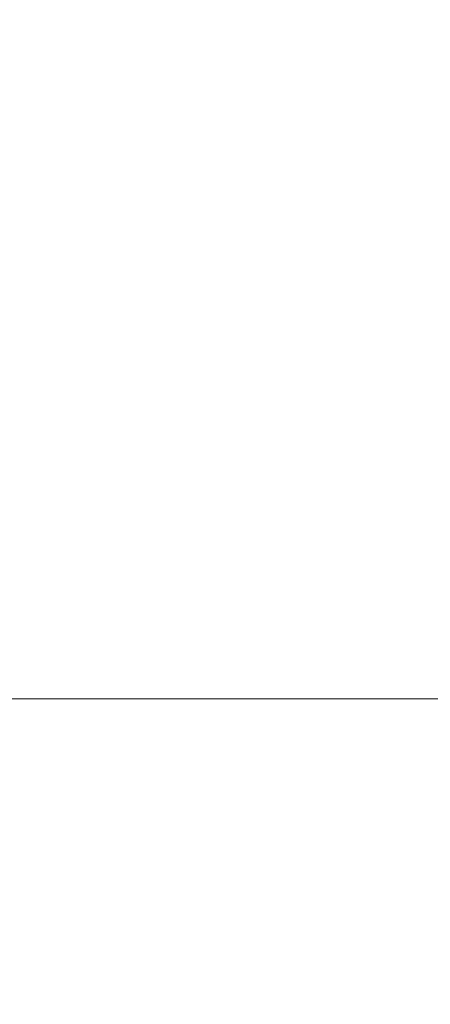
# Model space of a CAD drawing. Header units: millimetres. Extents: x -771 to 771, y -301 to 2485.
# Tile 618 of 656: x 32.46 to 39.32, y -5.1 to 11.34. Entities that reach past the tile are written whole.
import ezdxf

# ---------------------------------------------------------------- set-up
doc = ezdxf.new("R2010")
doc.units = ezdxf.units.MM
doc.layers.add('ORTHO$2', color=7, linetype='Continuous', true_color=0xffffff)
doc.layers.add('ORTHO$3', color=7, linetype='Continuous', true_color=0xffffff)

msp = doc.modelspace()

# ---------------------------------------------------------------- linework, layer by layer
at = {"layer": 'ORTHO$2', "color": 155, "linetype": 'Continuous', "lineweight": 18}
for points, knots in [([(0, -132.616), (21.512, -132.615), (43.043, -132.094), (65.786, -130.951), (67.139, -130.91), (69.875, -130.666), (71.25, -130.446), (75.328, -129.511), (77.968, -128.518), (85.246, -124.596), (89.278, -120.711), (93.44, -113.978), (94.521, -111.597), (95.665, -107.879), (95.948, -106.632), (96.485, -104.188), (96.764, -102.964), (98.121, -96.83), (99.162, -91.883), (104.214, -66.99), (107.659, -46.521), (111.783, -15.256), (112.985, -4.744), (114.511, 11.144), (114.974, 16.461), (115.806, 27.132), (116.169, 32.464), (116.503, 37.787)], [0, 0, 0, 0, 0.25, 0.25, 0.265625, 0.265625, 0.28125, 0.28125, 0.3125, 0.3125, 0.375, 0.375, 0.40625, 0.40625, 0.421875, 0.421875, 0.4375, 0.4375, 0.5, 0.5, 0.75, 0.75, 0.875, 0.875, 0.9375, 0.9375, 1, 1, 1, 1]), ([(114.605, 37.53), (113.961, 26.788), (113.123, 16.237), (111.086, -4.863), (109.888, -15.376), (105.77, -46.569), (102.33, -66.964), (97.29, -91.797), (96.252, -96.723), (94.627, -104.074), (94.17, -106.541), (92.716, -111.173), (91.681, -113.445), (87.736, -119.765), (83.934, -123.389), (77.107, -127.028), (74.671, -127.942), (69.626, -129.082), (67.014, -129.192), (42.941, -130.406), (21.472, -130.911), (0, -130.911)], [0, 0, 0, 0, 0.125, 0.125, 0.25, 0.25, 0.5, 0.5, 0.5625, 0.5625, 0.59375, 0.59375, 0.625, 0.625, 0.6875, 0.6875, 0.71875, 0.71875, 0.75, 0.75, 1, 1, 1, 1]), ([(0, -130.768), (3.842, -130.759), (12.491, -130.738), (26.906, -130.53), (44.199, -130.074), (57.329, -129.546), (65.353, -129.136), (67.328, -129.05), (69.305, -128.893), (73.239, -128.268), (78.944, -126.287), (85.509, -121.766), (90.412, -115.756), (92.938, -110.352), (94.091, -105.534), (95.179, -100.706), (96.583, -94.178), (99.037, -82.322), (102.164, -65.9), (105.638, -44.945), (108.602, -24.094), (111.048, -3.392), (113.029, 17.108), (113.938, 30.763), (114.388, 37.526)], [0, 0, 0, 0, 0.045037, 0.101372, 0.169003, 0.247925, 0.255675, 0.263424, 0.271172, 0.278945, 0.310103, 0.340861, 0.372341, 0.403314, 0.413975, 0.434662, 0.465488, 0.497487, 0.58529, 0.671423, 0.755921, 0.838823, 0.920168, 1, 1, 1, 1])]:
    msp.add_open_spline(points, degree=3, knots=knots, dxfattribs=at)
at = {"layer": 'ORTHO$2', "color": 155, "linetype": 'Continuous', "lineweight": 13}
msp.add_open_spline([(116.758, 37.758), (116.371, 32.193), (115.607, 21.223), (114.186, 5.111), (112.578, -10.43), (110.088, -30.822), (106.267, -56.349), (102.07, -79.081), (98.967, -94.093), (97.559, -100.649), (96.474, -105.467), (95.35, -110.349), (92.941, -115.883), (88.187, -122.186), (81.775, -127.147), (75.581, -129.833), (70.222, -130.929), (63.856, -131.406), (53.873, -131.765), (39.22, -132.348), (20.852, -132.796), (7.362, -132.866), (0, -132.904)], degree=3, knots=[0, 0, 0, 0, 0.064727, 0.127584, 0.188585, 0.247748, 0.369628, 0.495575, 0.527374, 0.557549, 0.578213, 0.588514, 0.619708, 0.651404, 0.682447, 0.713892, 0.728471, 0.745419, 0.787691, 0.844211, 0.91498, 1, 1, 1, 1], dxfattribs=at)
at = {"layer": 'ORTHO$3', "color": 155, "linetype": 'Continuous', "lineweight": 18}
for p, q in [((-145.05, 0, 3.02), (145.05, 0, 3.02)), ((145, 0, 198.398), (-145, 0, 198.398))]:
    msp.add_line(p, q, dxfattribs=at)
at = {"layer": 'ORTHO$3', "color": 155, "linetype": 'Continuous', "lineweight": 13}
for p, q in [((-145, 0, 3.066), (145, 0, 3.066)), ((145, 0, 3.248), (-145, 0, 3.248)), ((-145, 0, 4.086), (145, 0, 4.086)), ((145, 0, 45.684), (-145, 0, 45.684)), ((-145, 0, 52.285), (145, 0, 52.285)), ((145, 0, 197.885), (-145, 0, 197.885)), ((36.212, 0, 677.031), (35.89, 0, 675.328)), ((38.774, 0, 679.055), (38.776, 0, 677.382))]:
    msp.add_line(p, q, dxfattribs=at)
at = {"layer": 'ORTHO$3', "color": 155, "linetype": 'Continuous', "lineweight": 18, "extrusion": (0, -1, 0)}
for centre, major_axis, start_param, end_param in [((0, 0, 688.349), (45, 0), 0.514174, 2.094395), ((0, 0, 688.316), (44.75, 0), 0.727829, 1.366566), ((0, 0, 688.536), (44.75, 0), 0.727829, 1.366566), ((30.311, 0, 705.892), (4.25, 0), 0.404578, 2.670256), ((0, 0, 688.698), (44.532, 0), 0.509434, 0.729263)]:
    msp.add_ellipse(centre, major_axis=major_axis, ratio=0.857167, start_param=start_param, end_param=end_param, dxfattribs=at)
at = {"layer": 'ORTHO$3', "color": 155, "linetype": 'Continuous', "lineweight": 13, "extrusion": (0, -1, 0)}
msp.add_ellipse((0, 0, 687.753), major_axis=(-48.479, 0), ratio=0.857167, start_param=3.626969, end_param=4.317867, dxfattribs=at)
at = {"layer": 'ORTHO$3', "color": 155, "linetype": 'Continuous', "lineweight": 18}
for points, degree, knots in [([(115.232, 0, 702.025), (112.24, 0, 702.365), (100.378, 0, 703.642), (79.532, 0, 705.268), (52.715, 0, 706.82), (26.186, 0, 707.65), (8.608, 0, 707.759), (-0.005, 0, 707.706)], 3, [0, 0, 0, 0, 0.078573, 0.311168, 0.54384, 0.776627, 1, 1, 1, 1]), ([(68.244, 0), (50.105, 0), (34.369, 0), (25.436, 0), (17.215, 0), (13.9, 0), (12.925, 0), (10.819, 0), (8.627, 0), (4.301, 0), (0, 0)], 2, [0, 0, 0, 0.497067, 0.497067, 0.748533, 0.748533, 0.8114, 0.8114, 0.874267, 0.874267, 1, 1, 1]), ([(0, 0, 568.965), (38.166, 0, 568.965), (76.589, 0, 568.003), (153.486, 0, 564.135), (191.96, 0, 561.228), (230.519, 0, 557.332), (230.801, 0, 557.304), (231.382, 0, 557.245), (231.673, 0, 557.215), (232.546, 0, 557.126), (233.127, 0, 557.067), (234.872, 0, 556.888), (236.035, 0, 556.768), (239.526, 0, 556.404), (241.854, 0, 556.158), (248.84, 0, 555.409), (253.499, 0, 554.895), (267.485, 0, 553.308), (276.817, 0, 552.191), (304.828, 0, 548.664), (323.52, 0, 546.076), (342.343, 0, 543.231), (342.478, 0, 543.211), (342.758, 0, 543.169), (342.898, 0, 543.147), (343.319, 0, 543.084), (343.599, 0, 543.041), (344.44, 0, 542.913), (345.001, 0, 542.828), (346.684, 0, 542.571), (347.807, 0, 542.399), (351.174, 0, 541.88), (353.42, 0, 541.53), (360.162, 0, 540.47), (364.661, 0, 539.749), (378.17, 0, 537.543), (387.19, 0, 536.014), (414.284, 0, 531.255), (432.388, 0, 527.851), (450.496, 0, 524.219)], 3, [0, 0, 0, 0, 0.25, 0.25, 0.5, 0.5, 0.501953, 0.501953, 0.503906, 0.503906, 0.507812, 0.507812, 0.515625, 0.515625, 0.53125, 0.53125, 0.5625, 0.5625, 0.625, 0.625, 0.75, 0.75, 0.750977, 0.750977, 0.751953, 0.751953, 0.753906, 0.753906, 0.757812, 0.757812, 0.765625, 0.765625, 0.78125, 0.78125, 0.8125, 0.8125, 0.875, 0.875, 1, 1, 1, 1]), ([(0, 0, 620), (11.405, 0, 620), (34.17, 0, 619.899), (68.181, 0, 619.446), (102.058, 0, 618.697), (135.801, 0, 617.655), (169.411, 0, 616.322), (202.888, 0, 614.702), (236.233, 0, 612.798), (258.374, 0, 611.341), (280.47, 0, 609.792), (291.496, 0, 608.971), (305.251, 0, 607.887), (308, 0, 607.668), (311.435, 0, 607.39), (312.122, 0, 607.334), (313.496, 0, 607.222), (315.556, 0, 607.054), (323.1, 0, 606.431), (329.936, 0, 605.848), (346.298, 0, 604.418), (367.996, 0, 602.428), (400.194, 0, 599.2), (432.044, 0, 595.738), (463.549, 0, 592.05), (494.71, 0, 588.143), (515.253, 0, 585.398), (525.468, 0, 583.991)], 3, [0, 0, 0, 0, 0.0625, 0.125, 0.1875, 0.25, 0.3125, 0.375, 0.4375, 0.5, 0.5, 0.5625, 0.5625, 0.578125, 0.578125, 0.582031, 0.582031, 0.585938, 0.59375, 0.625, 0.625, 0.6875, 0.75, 0.8125, 0.875, 0.9375, 1, 1, 1, 1]), ([(0, 0, 570), (8.524, 0, 569.972), (25.596, 0, 569.917), (51.228, 0, 569.47), (76.906, 0, 568.756), (102.614, 0, 567.747), (128.337, 0, 566.45), (154.06, 0, 564.864), (179.767, 0, 562.989), (205.442, 0, 560.826), (241.37, 0, 557.392), (287.581, 0, 552.13), (328.844, 0, 546.397), (355.437, 0, 542.298), (367.472, 0, 540.377), (379.525, 0, 538.387), (391.595, 0, 536.328), (403.678, 0, 534.201), (415.773, 0, 532.005), (427.875, 0, 529.739), (439.988, 0, 527.409), (448.033, 0, 525.804), (452.066, 0, 525)], 3, [0, 0, 0, 0, 0.054941, 0.110042, 0.1653, 0.220714, 0.276279, 0.331994, 0.387855, 0.443861, 0.500009, 0.624014, 0.749991, 0.777171, 0.804501, 0.831981, 0.859611, 0.887391, 0.91532, 0.943398, 0.971625, 1, 1, 1, 1]), ([(0, 0, 568.965), (38.166, 0, 568.965), (76.589, 0, 568.003), (153.486, 0, 564.135), (191.96, 0, 561.228), (230.519, 0, 557.332), (230.801, 0, 557.304), (231.382, 0, 557.245), (231.673, 0, 557.215), (232.546, 0, 557.126), (233.127, 0, 557.067), (234.872, 0, 556.888), (236.035, 0, 556.768), (239.526, 0, 556.404), (241.854, 0, 556.158), (248.84, 0, 555.409), (253.499, 0, 554.895), (267.485, 0, 553.308), (276.817, 0, 552.191), (304.828, 0, 548.664), (323.52, 0, 546.076), (342.343, 0, 543.231), (342.478, 0, 543.211), (342.758, 0, 543.169), (342.898, 0, 543.147), (343.319, 0, 543.084), (343.599, 0, 543.041), (344.44, 0, 542.913), (345.001, 0, 542.828), (346.684, 0, 542.571), (347.807, 0, 542.399), (351.174, 0, 541.88), (353.42, 0, 541.53), (360.162, 0, 540.47), (364.661, 0, 539.749), (378.17, 0, 537.543), (387.19, 0, 536.014), (414.284, 0, 531.255), (432.388, 0, 527.851), (450.496, 0, 524.219)], 3, [0, 0, 0, 0, 0.25, 0.25, 0.5, 0.5, 0.501953, 0.501953, 0.503906, 0.503906, 0.507812, 0.507812, 0.515625, 0.515625, 0.53125, 0.53125, 0.5625, 0.5625, 0.625, 0.625, 0.75, 0.75, 0.750977, 0.750977, 0.751953, 0.751953, 0.753906, 0.753906, 0.757812, 0.757812, 0.765625, 0.765625, 0.78125, 0.78125, 0.8125, 0.8125, 0.875, 0.875, 1, 1, 1, 1]), ([(0, 0, 570), (8.524, 0, 569.972), (25.596, 0, 569.917), (51.228, 0, 569.47), (76.906, 0, 568.756), (102.614, 0, 567.747), (128.337, 0, 566.45), (154.06, 0, 564.864), (179.767, 0, 562.989), (205.442, 0, 560.826), (241.37, 0, 557.392), (287.581, 0, 552.13), (328.844, 0, 546.397), (355.437, 0, 542.298), (367.472, 0, 540.377), (379.525, 0, 538.387), (391.595, 0, 536.328), (403.678, 0, 534.201), (415.773, 0, 532.005), (427.875, 0, 529.739), (439.988, 0, 527.409), (448.033, 0, 525.804), (452.066, 0, 525)], 3, [0, 0, 0, 0, 0.054941, 0.110042, 0.1653, 0.220714, 0.276279, 0.331994, 0.387855, 0.443861, 0.500009, 0.624014, 0.749991, 0.777171, 0.804501, 0.831981, 0.859611, 0.887391, 0.91532, 0.943398, 0.971625, 1, 1, 1, 1]), ([(0, 0, 620), (11.405, 0, 620), (34.17, 0, 619.899), (68.181, 0, 619.446), (102.058, 0, 618.697), (135.801, 0, 617.655), (169.411, 0, 616.322), (202.888, 0, 614.702), (236.233, 0, 612.798), (258.374, 0, 611.341), (280.47, 0, 609.792), (291.496, 0, 608.971), (305.251, 0, 607.887), (308, 0, 607.668), (311.435, 0, 607.39), (312.122, 0, 607.334), (313.496, 0, 607.222), (315.556, 0, 607.054), (323.1, 0, 606.431), (329.936, 0, 605.848), (346.298, 0, 604.418), (367.996, 0, 602.428), (400.194, 0, 599.2), (432.044, 0, 595.738), (463.549, 0, 592.05), (494.71, 0, 588.143), (515.253, 0, 585.398), (525.468, 0, 583.991)], 3, [0, 0, 0, 0, 0.0625, 0.125, 0.1875, 0.25, 0.3125, 0.375, 0.4375, 0.5, 0.5, 0.5625, 0.5625, 0.578125, 0.578125, 0.582031, 0.582031, 0.585938, 0.59375, 0.625, 0.625, 0.6875, 0.75, 0.8125, 0.875, 0.9375, 1, 1, 1, 1]), ([(114.605, 0, 702.109), (113.961, 0, 701.17), (113.123, 0, 699.871), (111.086, 0, 696.618), (109.888, 0, 694.653), (105.77, 0, 687.795), (102.33, 0, 681.932), (97.29, 0, 673.116), (96.252, 0, 671.281), (94.627, 0, 668.414), (94.17, 0, 667.416), (92.716, 0, 665.581), (91.681, 0, 664.704), (87.736, 0, 662.352), (83.934, 0, 661.135), (77.107, 0, 660.217), (74.671, 0, 660.059), (69.626, 0, 660.066), (67.014, 0, 660.286), (42.941, 0, 662.063), (21.472, 0, 662.852), (0, 0, 662.797)], 3, [0, 0, 0, 0, 0.125, 0.125, 0.25, 0.25, 0.5, 0.5, 0.5625, 0.5625, 0.59375, 0.59375, 0.625, 0.625, 0.6875, 0.6875, 0.71875, 0.71875, 0.75, 0.75, 1, 1, 1, 1]), ([(0, 0, 663.053), (3.842, 0, 663.047), (12.491, 0, 663.034), (26.906, 0, 662.734), (44.199, 0, 662.069), (57.329, 0, 661.259), (65.353, 0, 660.669), (67.328, 0, 660.51), (69.305, 0, 660.379), (73.239, 0, 660.258), (78.944, 0, 660.556), (85.509, 0, 661.887), (90.412, 0, 664.031), (92.938, 0, 666.109), (94.091, 0, 668.049), (95.179, 0, 669.956), (96.583, 0, 672.443), (99.037, 0, 676.751), (102.164, 0, 682.18), (105.638, 0, 688.122), (108.602, 0, 693.092), (111.048, 0, 697.098), (113.029, 0, 700.248), (113.938, 0, 701.624), (114.388, 0, 702.305)], 3, [0, 0, 0, 0, 0.045037, 0.101372, 0.169003, 0.247925, 0.255675, 0.263424, 0.271172, 0.278945, 0.310103, 0.340861, 0.372341, 0.403314, 0.413975, 0.434662, 0.465488, 0.497487, 0.58529, 0.671423, 0.755921, 0.838823, 0.920168, 1, 1, 1, 1]), ([(0, 0, 661.994), (21.512, 0, 662.045), (43.043, 0, 661.258), (65.786, 0, 659.556), (67.139, 0, 659.437), (69.875, 0, 659.267), (71.25, 0, 659.225), (73.006, 0, 659.225), (73.401, 0, 659.229), (73.795, 0, 659.236)], 3, [0, 0, 0, 0, 0.874699, 0.874699, 0.929368, 0.929368, 0.984037, 0.984037, 1, 1, 1, 1]), ([(116.758, 0, 702.06), (116.371, 0, 701.515), (115.607, 0, 700.441), (114.186, 0, 698.165), (112.578, 0, 695.495), (110.088, 0, 691.332), (106.267, 0, 684.888), (102.07, 0, 677.616), (98.967, 0, 672.157), (97.559, 0, 669.658), (96.474, 0, 667.754), (95.35, 0, 665.781), (92.941, 0, 663.631), (88.187, 0, 661.34), (81.775, 0, 659.795), (75.581, 0, 659.232), (70.222, 0, 659.294), (63.856, 0, 659.732), (53.873, 0, 660.488), (39.22, 0, 661.266), (20.852, 0, 661.942), (7.362, 0, 662.01), (0, 0, 662.047)], 3, [0, 0, 0, 0, 0.064727, 0.127584, 0.188585, 0.247748, 0.369628, 0.495575, 0.527374, 0.557549, 0.578213, 0.588514, 0.619708, 0.651404, 0.682447, 0.713892, 0.728471, 0.745419, 0.787691, 0.844211, 0.91498, 1, 1, 1, 1]), ([(114.032, 0, 621.313), (104.569, 0, 621.593), (95.094, 0, 621.839), (83.234, 0, 622.102), (80.861, 0, 622.153), (76.114, 0, 622.249), (73.739, 0, 622.295), (66.615, 0, 622.427), (57.111, 0, 622.586), (46.411, 0, 622.724), (40.464, 0, 622.788), (38.084, 0, 622.812), (36.895, 0, 622.824), (33.325, 0, 622.857), (21.427, 0, 622.956), (9.524, 0, 623), (0, 0, 623)], 3, [0, 0, 0, 0, 0.25, 0.25, 0.3125, 0.3125, 0.375, 0.375, 0.5, 0.625, 0.65625, 0.65625, 0.6875, 0.6875, 0.75, 1, 1, 1, 1]), ([(112.14, 0, 626.465), (111.47, 0, 626.485), (110.122, 0, 626.526), (108.089, 0, 626.586), (106.032, 0, 626.645), (103.952, 0, 626.704), (101.849, 0, 626.763), (99.722, 0, 626.82), (97.572, 0, 626.877), (95.399, 0, 626.933), (93.202, 0, 626.989), (90.982, 0, 627.043), (88.738, 0, 627.097), (86.471, 0, 627.15), (80.563, 0, 627.283), (70.463, 0, 627.49), (57.383, 0, 627.706), (43.077, 0, 627.892), (31.788, 0, 627.996), (22.452, 0, 628.056), (17.104, 0, 628.082), (12.199, 0, 628.1), (7.738, 0, 628.111), (3.721, 0, 628.116), (1.191, 0, 628.117), (0, 0, 628.117)], 3, [0, 0, 0, 0, 0.018006, 0.036217, 0.054631, 0.07325, 0.092073, 0.111101, 0.130332, 0.149768, 0.169408, 0.189252, 0.209301, 0.229554, 0.250011, 0.367627, 0.499985, 0.599858, 0.749974, 0.801528, 0.849129, 0.892777, 0.932472, 0.968213, 1, 1, 1, 1]), ([(63.869, 0, 782.688), (62.352, 0, 782.703), (58.592, 0, 782.738), (52.637, 0, 782.789), (46.057, 0, 782.839), (39.617, 0, 782.881), (32.656, 0, 782.92), (24.138, 0, 782.958), (13.049, 0, 782.991), (4.676, 0, 783), (0, 0, 783)], 3, [0, 0, 0, 0, 0.071273, 0.176694, 0.279728, 0.380382, 0.479209, 0.606733, 0.780414, 1, 1, 1, 1]), ([(0, 0, 797.889), (3.498, 0, 797.889), (8.404, 0, 797.712), (15.638, 0, 797.083), (21.798, 0, 796.302), (29.069, 0, 795.009), (36.592, 0, 793.254), (44.314, 0, 790.985), (52.073, 0, 788.194), (59.756, 0, 784.877), (67.273, 0, 781.046), (74.522, 0, 776.699), (80.358, 0, 772.704), (83.626, 0, 770.059), (84.715, 0, 769.136)], 3, [0, 0, 0, 0, 0.111442, 0.156857, 0.232165, 0.310337, 0.394149, 0.481555, 0.571737, 0.664054, 0.758068, 0.853479, 0.950087, 1, 1, 1, 1]), ([(101.789, 0, 791.407), (99.851, 0, 793.037), (95.202, 0, 796.716), (87.414, 0, 801.99), (78.512, 0, 807.211), (69.24, 0, 811.831), (59.681, 0, 815.834), (49.936, 0, 819.195), (40.179, 0, 821.89), (30.738, 0, 823.895), (22.464, 0, 825.176), (15.061, 0, 825.982), (7.854, 0, 826.48), (2.753, 0, 826.603), (0, 0, 826.603)], 3, [0, 0, 0, 0, 0.071545, 0.167205, 0.262672, 0.357815, 0.452427, 0.546132, 0.63813, 0.726337, 0.806317, 0.863194, 0.926268, 1, 1, 1, 1]), ([(33.206, 0, 714.132), (32.906, 0, 714.074), (32.299, 0, 713.972), (31.37, 0, 713.861), (30.422, 0, 713.791), (29.778, 0, 713.772), (29.128, 0, 713.767), (28.799, 0, 713.771), (28.302, 0, 713.788), (28.052, 0, 713.799), (27.799, 0, 713.814), (27.631, 0, 713.825), (27.547, 0, 713.831), (27.125, 0, 713.863), (26.45, 0, 713.927), (25.438, 0, 714.065), (24.426, 0, 714.242), (23.751, 0, 714.387), (23.075, 0, 714.545), (22.737, 0, 714.631), (22.23, 0, 714.77), (22.061, 0, 714.819), (21.808, 0, 714.893), (21.723, 0, 714.919), (21.554, 0, 714.97), (21.133, 0, 715.101), (20.388, 0, 715.351), (19.418, 0, 715.719), (18.472, 0, 716.118), (17.857, 0, 716.407), (17.251, 0, 716.706), (16.952, 0, 716.861), (16.51, 0, 717.102), (16.364, 0, 717.183), (16.078, 0, 717.348), (15.936, 0, 717.431), (15.517, 0, 717.683), (14.975, 0, 718.026), (14.206, 0, 718.562), (13.724, 0, 718.934), (13.374, 0, 719.218), (13.201, 0, 719.362), (13.033, 0, 719.508), (12.922, 0, 719.605), (12.867, 0, 719.654), (12.594, 0, 719.9), (12.386, 0, 720.098), (11.989, 0, 720.498), (11.611, 0, 720.902), (11.098, 0, 721.52), (10.793, 0, 721.939), (10.577, 0, 722.257), (10.507, 0, 722.364), (10.406, 0, 722.525), (10.373, 0, 722.578), (10.308, 0, 722.686), (10.148, 0, 722.955), (10.005, 0, 723.225), (9.794, 0, 723.658), (9.603, 0, 724.091), (9.373, 0, 724.745), (9.201, 0, 725.403), (9.123, 0, 725.844), (9.094, 0, 726.065)], 3, [0, 0, 0, 0, 0.03125, 0.0625, 0.09375, 0.125, 0.125, 0.15625, 0.15625, 0.171875, 0.179687, 0.179687, 0.1875, 0.1875, 0.21875, 0.25, 0.28125, 0.3125, 0.3125, 0.34375, 0.34375, 0.359375, 0.359375, 0.367187, 0.367187, 0.375, 0.40625, 0.4375, 0.46875, 0.5, 0.5, 0.53125, 0.53125, 0.546875, 0.546875, 0.5625, 0.5625, 0.59375, 0.625, 0.65625, 0.65625, 0.671875, 0.679687, 0.679687, 0.6875, 0.6875, 0.71875, 0.71875, 0.75, 0.78125, 0.8125, 0.8125, 0.828125, 0.828125, 0.835937, 0.835937, 0.84375, 0.875, 0.875, 0.90625, 0.9375, 0.96875, 1, 1, 1, 1]), ([(70.98, 0, 746.08), (68.377, 0, 744.665), (63.634, 0, 742.232), (57.157, 0, 739.255), (52.106, 0, 737.144), (47.006, 0, 735.168), (40.335, 0, 732.822), (30.545, 0, 729.934), (22.881, 0, 728.342), (18.488, 0, 727.631)], 3, [0, 0, 0, 0, 0.158785, 0.286018, 0.382202, 0.452486, 0.579453, 0.761709, 1, 1, 1, 1]), ([(31.589, 0, 677.678), (31.724, 0, 677.791), (31.871, 0, 677.901), (32.137, 0, 678.08), (32.25, 0, 678.152), (32.486, 0, 678.291), (32.61, 0, 678.36), (32.739, 0, 678.427)], 3, [0, 0, 0, 0, 0.425306, 0.425306, 0.712298, 0.712298, 1, 1, 1, 1]), ([(33.591, 0, 674.716), (33.47, 0, 674.743), (33.351, 0, 674.771), (33.117, 0, 674.829), (33.001, 0, 674.859), (32.831, 0, 674.906), (32.775, 0, 674.922), (32.664, 0, 674.954), (32.499, 0, 675.004), (32.34, 0, 675.055), (32.236, 0, 675.091)], 3, [0, 0, 0, 0, 0.25, 0.25, 0.5, 0.5, 0.625, 0.625, 0.75, 1, 1, 1, 1]), ([(32.461, 0, 680.383), (32.632, 0, 680.471), (32.814, 0, 680.555), (33.103, 0, 680.678), (33.202, 0, 680.718), (33.404, 0, 680.796), (33.508, 0, 680.834), (33.667, 0, 680.89), (33.72, 0, 680.909), (33.829, 0, 680.946), (33.993, 0, 681), (34.275, 0, 681.087), (34.568, 0, 681.169), (34.749, 0, 681.217), (34.87, 0, 681.248), (34.932, 0, 681.264), (34.993, 0, 681.279)], 3, [0, 0, 0, 0, 0.25, 0.25, 0.375, 0.375, 0.5, 0.5, 0.5625, 0.5625, 0.625, 0.75, 0.875, 0.9375, 0.9375, 1, 1, 1, 1]), ([(34.754, 0, 707.269), (34.708, 0, 707.323), (34.662, 0, 707.377), (34.498, 0, 707.56), (34.252, 0, 707.811), (33.981, 0, 708.045), (33.767, 0, 708.214), (33.695, 0, 708.269), (33.583, 0, 708.351), (33.546, 0, 708.378), (33.47, 0, 708.43), (33.432, 0, 708.457), (33.24, 0, 708.585), (33.083, 0, 708.682), (32.791, 0, 708.846), (32.658, 0, 708.916), (32.522, 0, 708.982)], 3, [0, 0, 0, 0, 0.078529, 0.078529, 0.270063, 0.461597, 0.461597, 0.557364, 0.557364, 0.605248, 0.605248, 0.653132, 0.653132, 0.844666, 0.844666, 1, 1, 1, 1]), ([(32.739, 0, 678.427), (32.76, 0, 678.438), (32.781, 0, 678.449), (32.824, 0, 678.47), (32.888, 0, 678.502), (33.042, 0, 678.576), (33.18, 0, 678.637), (33.369, 0, 678.718), (33.466, 0, 678.758), (33.664, 0, 678.835), (33.766, 0, 678.873), (33.923, 0, 678.928), (33.975, 0, 678.946), (34.082, 0, 678.983), (34.244, 0, 679.036), (34.521, 0, 679.122), (34.81, 0, 679.203), (35.018, 0, 679.258), (35.108, 0, 679.281), (35.168, 0, 679.296), (35.199, 0, 679.303), (35.229, 0, 679.311)], 3, [0, 0, 0, 0, 0.03125, 0.03125, 0.0625, 0.125, 0.25, 0.25, 0.375, 0.375, 0.5, 0.5, 0.5625, 0.5625, 0.625, 0.75, 0.875, 0.9375, 0.96875, 0.96875, 1, 1, 1, 1]), ([(35.457, 0, 674.397), (35.417, 0, 674.402), (35.376, 0, 674.407), (35.296, 0, 674.418), (35.177, 0, 674.435), (35.057, 0, 674.452), (34.82, 0, 674.488), (34.662, 0, 674.513), (34.351, 0, 674.567), (34.197, 0, 674.595), (33.968, 0, 674.639), (33.854, 0, 674.662), (33.741, 0, 674.685), (33.666, 0, 674.701), (33.629, 0, 674.709), (33.591, 0, 674.716)], 3, [0, 0, 0, 0, 0.0625, 0.0625, 0.125, 0.25, 0.25, 0.5, 0.5, 0.75, 0.75, 0.875, 0.9375, 0.9375, 1, 1, 1, 1]), ([(35.229, 0, 679.311), (35.745, 0, 679.435), (36.656, 0, 679.61), (37.646, 0, 679.733), (38.058, 0, 679.774)], 3, [0, 0, 0, 0, 0.597662, 1, 1, 1, 1]), ([(37.123, 0, 674.219), (36.976, 0, 674.232), (36.83, 0, 674.245), (36.537, 0, 674.273), (36.392, 0, 674.287), (35.982, 0, 674.332), (35.718, 0, 674.363), (35.457, 0, 674.397)], 3, [0, 0, 0, 0, 0.261641, 0.261641, 0.523283, 0.523283, 1, 1, 1, 1]), ([(35.86, 0, 675.163), (35.86, 0, 675.147), (35.86, 0, 675.124), (35.86, 0, 675.1), (35.86, 0, 675.084), (35.859, 0, 675.076), (35.86, 0, 675.036), (35.863, 0, 675.004), (35.876, 0, 674.94), (35.885, 0, 674.908), (35.902, 0, 674.86), (35.912, 0, 674.836), (35.923, 0, 674.812), (35.931, 0, 674.796), (35.935, 0, 674.788), (35.939, 0, 674.78)], 3, [0, 0, 0, 0, 0.125, 0.1875, 0.1875, 0.25, 0.25, 0.5, 0.5, 0.75, 0.75, 0.875, 0.9375, 0.9375, 1, 1, 1, 1]), ([(36.21, 0, 676.933), (36.195, 0, 676.85), (36.166, 0, 676.684), (36.122, 0, 676.442), (36.076, 0, 676.207), (36.031, 0, 675.986), (35.988, 0, 675.786), (35.946, 0, 675.592), (35.904, 0, 675.39), (35.874, 0, 675.236), (35.86, 0, 675.163)], 3, [0, 0, 0, 0, 0.124665, 0.249522, 0.376158, 0.506224, 0.630933, 0.750324, 0.882255, 1, 1, 1, 1]), ([(35.89, 0, 675.328), (35.882, 0, 675.3), (35.876, 0, 675.273), (35.866, 0, 675.218), (35.862, 0, 675.191), (35.86, 0, 675.163)], 3, [0, 0, 0, 0, 0.499585, 0.499585, 1, 1, 1, 1]), ([(35.939, 0, 674.78), (35.953, 0, 674.756), (35.969, 0, 674.732), (36.005, 0, 674.684), (36.025, 0, 674.661), (36.07, 0, 674.614), (36.095, 0, 674.59), (36.134, 0, 674.556), (36.155, 0, 674.539), (36.177, 0, 674.522), (36.191, 0, 674.51), (36.199, 0, 674.505), (36.207, 0, 674.499)], 3, [0, 0, 0, 0, 0.25, 0.25, 0.5, 0.5, 0.75, 0.75, 0.875, 0.9375, 0.9375, 1, 1, 1, 1]), ([(36.517, 0, 676.417), (36.487, 0, 676.234), (36.458, 0, 676.052), (36.399, 0, 675.687), (36.369, 0, 675.504), (36.295, 0, 675.048), (36.251, 0, 674.773), (36.207, 0, 674.499)], 3, [0, 0, 0, 0, 0.285419, 0.285419, 0.570838, 0.570838, 1, 1, 1, 1]), ([(36.207, 0, 674.499), (36.229, 0, 674.482), (36.254, 0, 674.466), (36.328, 0, 674.419), (36.382, 0, 674.389), (36.44, 0, 674.36)], 3, [0, 0, 0, 0, 0.340835, 0.340835, 1, 1, 1, 1]), ([(36.239, 0, 677.171), (36.232, 0, 677.15), (36.227, 0, 677.13), (36.219, 0, 677.088), (36.215, 0, 677.067), (36.209, 0, 677.01), (36.208, 0, 676.974), (36.21, 0, 676.937)], 3, [0, 0, 0, 0, 0.26825, 0.26825, 0.5365, 0.5365, 1, 1, 1, 1]), ([(36.21, 0, 676.935), (36.21, 0, 676.912), (36.211, 0, 676.889), (36.218, 0, 676.842), (36.222, 0, 676.819), (36.24, 0, 676.756), (36.255, 0, 676.717), (36.275, 0, 676.678)], 3, [0, 0, 0, 0, 0.269368, 0.269368, 0.54749, 0.54749, 1, 1, 1, 1]), ([(37.233, 0, 677.451), (37.172, 0, 677.453), (37.111, 0, 677.453), (37.022, 0, 677.451), (36.992, 0, 677.45), (36.948, 0, 677.447), (36.933, 0, 677.446), (36.904, 0, 677.444), (36.89, 0, 677.443), (36.818, 0, 677.436), (36.764, 0, 677.428), (36.686, 0, 677.415), (36.66, 0, 677.41), (36.623, 0, 677.401), (36.611, 0, 677.399), (36.587, 0, 677.393), (36.576, 0, 677.389), (36.519, 0, 677.373), (36.478, 0, 677.359), (36.422, 0, 677.336), (36.405, 0, 677.327), (36.38, 0, 677.314), (36.372, 0, 677.31), (36.357, 0, 677.301), (36.35, 0, 677.296), (36.315, 0, 677.274), (36.293, 0, 677.254), (36.271, 0, 677.229), (36.267, 0, 677.224), (36.259, 0, 677.214), (36.256, 0, 677.208), (36.247, 0, 677.193), (36.242, 0, 677.182), (36.239, 0, 677.171)], 3, [0, 0, 0, 0, 0.125, 0.125, 0.1875, 0.1875, 0.21875, 0.21875, 0.25, 0.25, 0.375, 0.375, 0.4375, 0.4375, 0.46875, 0.46875, 0.5, 0.5, 0.625, 0.625, 0.6875, 0.6875, 0.71875, 0.71875, 0.75, 0.75, 0.875, 0.875, 0.90625, 0.90625, 0.9375, 0.9375, 1, 1, 1, 1]), ([(36.274, 0, 676.678), (36.287, 0, 676.653), (36.304, 0, 676.627), (36.342, 0, 676.576), (36.364, 0, 676.551), (36.425, 0, 676.49), (36.467, 0, 676.454), (36.514, 0, 676.419)], 3, [0, 0, 0, 0, 0.288703, 0.288703, 0.577418, 0.577418, 1, 1, 1, 1]), ([(36.44, 0, 674.36), (36.461, 0, 674.35), (36.483, 0, 674.34), (36.516, 0, 674.324), (36.527, 0, 674.319), (36.549, 0, 674.309), (36.56, 0, 674.304), (36.6, 0, 674.287), (36.63, 0, 674.275), (36.661, 0, 674.263)], 3, [0, 0, 0, 0, 0.306162, 0.306162, 0.459242, 0.459242, 0.612323, 0.612323, 1, 1, 1, 1]), ([(36.515, 0, 676.418), (36.537, 0, 676.402), (36.561, 0, 676.386), (36.611, 0, 676.355), (36.638, 0, 676.339), (36.705, 0, 676.303), (36.746, 0, 676.283), (36.789, 0, 676.263)], 3, [0, 0, 0, 0, 0.294724, 0.294724, 0.593321, 0.593321, 1, 1, 1, 1]), ([(37.117, 0, 676.148), (37.127, 0, 675.973), (37.145, 0, 675.637), (37.123, 0, 674.968), (37.078, 0, 674.478), (37.047, 0, 674.147)], 3, [0, 0, 0, 0, 0.260885, 0.498641, 1, 1, 1, 1]), ([(37.117, 0, 676.148), (37.147, 0, 676.14), (37.178, 0, 676.132), (37.239, 0, 676.117), (37.271, 0, 676.11), (37.347, 0, 676.092), (37.393, 0, 676.083), (37.439, 0, 676.074)], 3, [0, 0, 0, 0, 0.292856, 0.292856, 0.585713, 0.585713, 1, 1, 1, 1]), ([(39.19, 0, 674.088), (39.017, 0, 674.096), (38.844, 0, 674.105), (38.499, 0, 674.123), (38.326, 0, 674.133), (37.81, 0, 674.166), (37.466, 0, 674.191), (37.123, 0, 674.219)], 3, [0, 0, 0, 0, 0.25025, 0.25025, 0.500499, 0.500499, 1, 1, 1, 1]), ([(48.931, 0, 676.884), (47.931, 0, 676.939), (46.931, 0, 676.993), (44.93, 0, 677.098), (43.93, 0, 677.148), (41.031, 0, 677.288), (39.132, 0, 677.372), (37.233, 0, 677.451)], 3, [0, 0, 0, 0, 0.256543, 0.256543, 0.513086, 0.513086, 1, 1, 1, 1]), ([(37.439, 0, 676.074), (37.428, 0, 676.002), (37.404, 0, 675.853), (37.373, 0, 675.617), (37.345, 0, 675.361), (37.323, 0, 675.11), (37.303, 0, 674.853), (37.28, 0, 674.522), (37.263, 0, 674.266), (37.251, 0, 674.1)], 3, [0, 0, 0, 0, 0.110184, 0.230197, 0.360101, 0.499946, 0.611914, 0.749968, 1, 1, 1, 1]), ([(37.493, 0, 677.437), (37.48, 0, 677.452), (37.468, 0, 677.468), (37.446, 0, 677.503), (37.437, 0, 677.522), (37.428, 0, 677.557), (37.425, 0, 677.572), (37.425, 0, 677.587)], 3, [0, 0, 0, 0, 0.308791, 0.308791, 0.692263, 0.692263, 1, 1, 1, 1]), ([(37.439, 0, 676.074), (37.477, 0, 676.066), (37.516, 0, 676.059), (37.593, 0, 676.044), (37.632, 0, 676.038), (37.735, 0, 676.02), (37.798, 0, 676.01), (37.862, 0, 676.001)], 3, [0, 0, 0, 0, 0.277481, 0.277481, 0.554963, 0.554963, 1, 1, 1, 1]), ([(37.85, 0, 679.573), (37.834, 0, 679.561), (37.821, 0, 679.548), (37.8, 0, 679.522), (37.791, 0, 679.508), (37.783, 0, 679.488), (37.78, 0, 679.481), (37.777, 0, 679.467), (37.776, 0, 679.459), (37.774, 0, 679.438), (37.778, 0, 679.41), (37.79, 0, 679.382), (37.804, 0, 679.36), (37.809, 0, 679.353), (37.82, 0, 679.339), (37.826, 0, 679.332), (37.846, 0, 679.311), (37.878, 0, 679.284), (37.919, 0, 679.258), (37.953, 0, 679.238), (37.965, 0, 679.232), (37.99, 0, 679.22), (38.003, 0, 679.214), (38.043, 0, 679.196), (38.1, 0, 679.173), (38.164, 0, 679.153), (38.232, 0, 679.134), (38.267, 0, 679.125), (38.338, 0, 679.109), (38.375, 0, 679.101), (38.432, 0, 679.091), (38.452, 0, 679.088), (38.491, 0, 679.082), (38.511, 0, 679.079), (38.57, 0, 679.071), (38.651, 0, 679.062), (38.732, 0, 679.057), (38.774, 0, 679.055)], 3, [0, 0, 0, 0, 0.0625, 0.0625, 0.125, 0.125, 0.15625, 0.15625, 0.1875, 0.1875, 0.25, 0.3125, 0.3125, 0.34375, 0.34375, 0.375, 0.375, 0.4375, 0.5, 0.5, 0.53125, 0.53125, 0.5625, 0.5625, 0.625, 0.6875, 0.6875, 0.75, 0.75, 0.8125, 0.8125, 0.84375, 0.84375, 0.875, 0.875, 0.9375, 1, 1, 1, 1]), ([(37.863, 0, 676.001), (37.916, 0, 675.993), (37.969, 0, 675.986), (38.079, 0, 675.971), (38.137, 0, 675.963), (38.252, 0, 675.949), (38.31, 0, 675.942), (38.368, 0, 675.935)], 3, [0, 0, 0, 0, 0.317887, 0.317887, 0.658765, 0.658765, 1, 1, 1, 1]), ([(38.55, 0, 679.975), (38.55, 0, 679.975), (38.55, 0, 679.975), (38.345, 0, 679.891), (38.171, 0, 679.8), (38.026, 0, 679.7)], 3, [0, 0, 0, 0, 0.000002, 0.000002, 1, 1, 1, 1]), ([(38.368, 0, 675.935), (38.429, 0, 675.928), (38.49, 0, 675.921), (38.613, 0, 675.908), (38.674, 0, 675.902), (38.848, 0, 675.885), (38.961, 0, 675.875), (39.074, 0, 675.865)], 3, [0, 0, 0, 0, 0.261316, 0.261316, 0.522632, 0.522632, 1, 1, 1, 1]), ([(38.774, 0, 679.055), (39.747, 0, 679.014), (40.721, 0, 678.971), (42.669, 0, 678.882), (43.642, 0, 678.835), (46.249, 0, 678.706), (47.882, 0, 678.62), (49.514, 0, 678.529)], 3, [0, 0, 0, 0, 0.271908, 0.271908, 0.543816, 0.543816, 1, 1, 1, 1]), ([(39.074, 0, 675.865), (39.148, 0, 675.859), (39.223, 0, 675.853), (39.371, 0, 675.841), (39.446, 0, 675.835), (39.661, 0, 675.82), (39.801, 0, 675.81), (39.942, 0, 675.801)], 3, [0, 0, 0, 0, 0.257181, 0.257181, 0.514363, 0.514363, 1, 1, 1, 1]), ([(47.025, 0, 673.697), (46.14, 0, 673.745), (45.255, 0, 673.792), (43.507, 0, 673.883), (42.643, 0, 673.926), (40.917, 0, 674.009), (40.053, 0, 674.049), (39.19, 0, 674.088)], 3, [0, 0, 0, 0, 0.339011, 0.339011, 0.669503, 0.669503, 1, 1, 1, 1])]:
    msp.add_open_spline(points, degree=degree, knots=knots, dxfattribs=at)
at = {"layer": 'ORTHO$3', "color": 155, "linetype": 'Continuous', "lineweight": 13}
for points, knots in [([(0, 0, 622.843), (9.168, 0, 622.843), (22.916, 0, 622.794), (37.803, 0, 622.66), (43.527, 0, 622.596), (45.817, 0, 622.569), (46.962, 0, 622.555), (50.396, 0, 622.512), (52.684, 0, 622.482), (73.276, 0, 622.186), (91.541, 0, 621.793), (109.765, 0, 621.271)], [0, 0, 0, 0, 0.25, 0.375, 0.40625, 0.40625, 0.4375, 0.4375, 0.5, 0.5, 1, 1, 1, 1]), ([(528.546, 0, 575.844), (518.275, 0, 577.28), (497.617, 0, 580.081), (466.283, 0, 584.068), (434.6, 0, 587.832), (402.568, 0, 591.364), (370.185, 0, 594.658), (348.361, 0, 596.688), (331.904, 0, 598.148), (326.403, 0, 598.623), (319.509, 0, 599.205), (317.439, 0, 599.378), (315.367, 0, 599.55), (313.985, 0, 599.664), (313.294, 0, 599.721), (309.839, 0, 600.005), (307.073, 0, 600.229), (293.238, 0, 601.334), (282.147, 0, 602.172), (259.92, 0, 603.753), (237.649, 0, 605.239), (204.106, 0, 607.182), (170.43, 0, 608.835), (136.619, 0, 610.195), (102.674, 0, 611.259), (68.593, 0, 612.023), (34.377, 0, 612.485), (11.474, 0, 612.588), (0, 0, 612.588)], [0, 0, 0, 0, 0.0625, 0.125, 0.1875, 0.25, 0.3125, 0.375, 0.375, 0.40625, 0.40625, 0.414063, 0.417969, 0.417969, 0.421875, 0.421875, 0.4375, 0.4375, 0.5, 0.5, 0.5625, 0.625, 0.6875, 0.75, 0.8125, 0.875, 0.9375, 1, 1, 1, 1]), ([(0, 0, 622.843), (9.168, 0, 622.843), (22.916, 0, 622.794), (37.803, 0, 622.66), (43.527, 0, 622.596), (45.817, 0, 622.569), (46.962, 0, 622.555), (50.396, 0, 622.512), (52.684, 0, 622.482), (73.276, 0, 622.186), (91.541, 0, 621.793), (109.765, 0, 621.271)], [0, 0, 0, 0, 0.25, 0.375, 0.40625, 0.40625, 0.4375, 0.4375, 0.5, 0.5, 1, 1, 1, 1]), ([(528.546, 0, 575.844), (518.275, 0, 577.28), (497.617, 0, 580.081), (466.283, 0, 584.068), (434.6, 0, 587.832), (402.568, 0, 591.364), (370.185, 0, 594.658), (348.361, 0, 596.688), (331.904, 0, 598.148), (326.403, 0, 598.623), (319.509, 0, 599.205), (317.439, 0, 599.378), (315.367, 0, 599.55), (313.985, 0, 599.664), (313.294, 0, 599.721), (309.839, 0, 600.005), (307.073, 0, 600.229), (293.238, 0, 601.334), (282.147, 0, 602.172), (259.92, 0, 603.753), (237.649, 0, 605.239), (204.106, 0, 607.182), (170.43, 0, 608.835), (136.619, 0, 610.195), (102.674, 0, 611.259), (68.593, 0, 612.023), (34.377, 0, 612.485), (11.474, 0, 612.588), (0, 0, 612.588)], [0, 0, 0, 0, 0.0625, 0.125, 0.1875, 0.25, 0.3125, 0.375, 0.375, 0.40625, 0.40625, 0.414063, 0.417969, 0.417969, 0.421875, 0.421875, 0.4375, 0.4375, 0.5, 0.5, 0.5625, 0.625, 0.6875, 0.75, 0.8125, 0.875, 0.9375, 1, 1, 1, 1]), ([(114.388, 0, 702.305), (111.903, 0, 702.554), (106.927, 0, 703.052), (99.442, 0, 703.734), (91.932, 0, 704.369), (84.397, 0, 704.951), (76.837, 0, 705.482), (69.253, 0, 705.96), (61.646, 0, 706.385), (54.015, 0, 706.756), (46.361, 0, 707.073), (38.685, 0, 707.336), (30.988, 0, 707.542), (23.27, 0, 707.694), (15.531, 0, 707.788), (7.772, 0, 707.829), (2.593, 0, 707.809), (0, 0, 707.799)], [0, 0, 0, 0, 0.06559, 0.131328, 0.197217, 0.263256, 0.329448, 0.395793, 0.462293, 0.528949, 0.595762, 0.662733, 0.729863, 0.797154, 0.864606, 0.932221, 1, 1, 1, 1]), ([(0, 0, 660.531), (2.778, 0, 660.525), (8.325, 0, 660.511), (16.632, 0, 660.382), (24.91, 0, 660.173), (33.157, 0, 659.877), (41.374, 0, 659.498), (49.558, 0, 659.036), (57.709, 0, 658.491), (65.825, 0, 657.865), (73.906, 0, 657.158), (81.951, 0, 656.372), (89.959, 0, 655.508), (97.928, 0, 654.564), (105.86, 0, 653.55), (111.127, 0, 652.808), (113.757, 0, 652.438)], [0, 0, 0, 0, 0.072955, 0.145675, 0.218159, 0.290408, 0.362422, 0.434201, 0.505745, 0.577055, 0.648131, 0.718972, 0.789579, 0.859953, 0.930093, 1, 1, 1, 1]), ([(112.596, 0, 634.987), (109.696, 0, 635.31), (103.859, 0, 635.959), (95.029, 0, 636.84), (86.073, 0, 637.658), (76.991, 0, 638.401), (67.785, 0, 639.068), (58.455, 0, 639.656), (49.003, 0, 640.159), (39.43, 0, 640.576), (29.738, 0, 640.901), (19.928, 0, 641.131), (10.002, 0, 641.269), (3.347, 0, 641.275), (0, 0, 641.278)], [0, 0, 0, 0, 0.077773, 0.156562, 0.236367, 0.317186, 0.399018, 0.481859, 0.565709, 0.650564, 0.736424, 0.823285, 0.911144, 1, 1, 1, 1]), ([(0, 0, 631.713), (6.414, 0, 631.704), (19.186, 0, 631.686), (38.249, 0, 631.546), (57.12, 0, 631.331), (75.783, 0, 631.031), (94.225, 0, 630.656), (106.421, 0, 630.329), (112.485, 0, 630.166)], [0, 0, 0, 0, 0.170686, 0.339874, 0.507479, 0.673419, 0.837615, 1, 1, 1, 1]), ([(71.649, 0, 744.938), (70.095, 0, 744.108), (67.058, 0, 742.487), (62.523, 0, 740.266), (58.151, 0, 738.252), (53.939, 0, 736.437), (49.895, 0, 734.807), (44.031, 0, 732.604), (36.484, 0, 730.155), (27.368, 0, 727.719), (21.465, 0, 726.636), (18.634, 0, 726.116)], [0, 0, 0, 0, 0.093456, 0.182706, 0.26783, 0.348905, 0.426012, 0.499244, 0.681367, 0.847146, 1, 1, 1, 1])]:
    msp.add_open_spline(points, degree=3, knots=knots, dxfattribs=at)
at = {"layer": 'ORTHO$3', "color": 155, "linetype": 'Continuous', "lineweight": 18}
for points, degree in [([(32.461, 0, 680.383), (32.553, 0, 679.731), (32.646, 0, 679.079), (32.739, 0, 678.427)], 3), ([(33.411, 0, 714.053), (33.343, 0, 714.079), (33.275, 0, 714.106), (33.206, 0, 714.132)], 3), ([(34.993, 0, 681.279), (35.55, 0, 681.413), (36.728, 0, 681.638), (38.031, 0, 681.778), (38.715, 0, 681.827)], 3), ([(35.001, 0, 681.281), (35.077, 0, 680.625), (35.153, 0, 679.968), (35.229, 0, 679.311)], 3), ([(36.274, 0, 676.678), (36.162, 0, 676.046), (36.05, 0, 675.413), (35.939, 0, 674.78)], 3), ([(36.79, 0, 676.264), (36.679, 0, 675.627), (36.562, 0, 674.992), (36.44, 0, 674.36)], 3), ([(36.79, 0, 676.264), (36.884, 0, 676.22), (36.994, 0, 676.181), (37.118, 0, 676.149)], 3), ([(37.775, 0, 679.444), (37.421, 0, 677.565)], 1), ([(37.863, 0, 676.001), (37.799, 0, 675.342), (37.734, 0, 674.684), (37.666, 0, 674.026)], 3), ([(38.026, 0, 679.7), (37.963, 0, 679.659), (37.905, 0, 679.616), (37.85, 0, 679.573)], 3), ([(39.314, 0, 680.198), (39.167, 0, 680.169), (38.893, 0, 680.102), (38.658, 0, 680.02), (38.551, 0, 679.975)], 3), ([(38.715, 0, 681.827), (38.697, 0, 681.16), (38.681, 0, 680.494), (38.666, 0, 679.828)], 3), ([(38.715, 0, 681.827), (39.582, 0, 681.891), (40.471, 0, 681.923), (41.38, 0, 681.924)], 3)]:
    msp.add_open_spline(points, degree=degree, dxfattribs=at)
at = {"layer": 'ORTHO$3', "color": 155, "linetype": 'Continuous', "lineweight": 13}
for points in [[(38.368, 0, 675.935), (38.303, 0, 673.94)], [(39.074, 0, 675.865), (39.037, 0, 673.868)]]:
    msp.add_open_spline(points, degree=1, dxfattribs=at)

doc.saveas('drawing.dxf')
